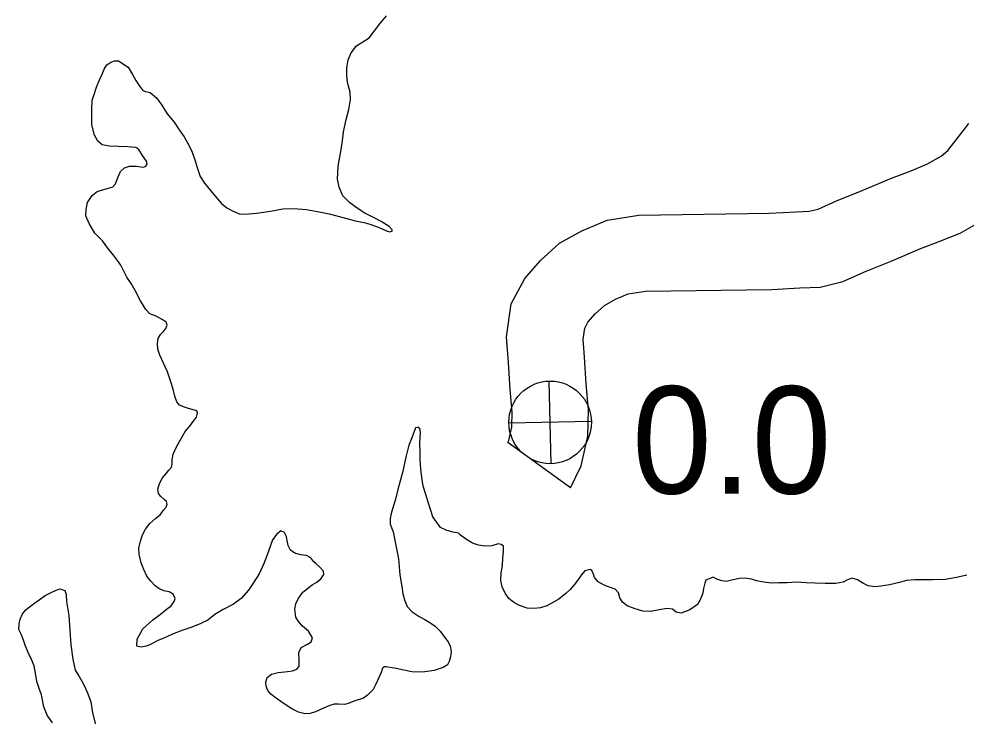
# Model space of a CAD drawing. Extents: x -939622 to -934222, y 1383701 to 1385301.
# Drawn here: x -936470.01 to -936458.82, y 1384694.21 to 1384702.44 of the extents above; entities that cross this region are included whole.
import ezdxf

# ---------------------------------------------------------------- set-up
doc = ezdxf.new("R2010")
doc.units = 0
for name, color, linetype in [('Level 10', 7, 'Continuous'), ('Level 25', 7, 'Continuous'), ('Level 26', 7, 'Continuous'), ('Level 9', 7, 'Continuous')]:
    doc.layers.add(name, color=color, linetype=linetype)

msp = doc.modelspace()

# ---------------------------------------------------------------- linework, layer by layer
at = {"layer": 'Level 10'}
for points in [[(-936463.494, 1384696.904), (-936464.233, 1384697.439), (-936464.221, 1384697.463), (-936464.185, 1384697.625), (-936464.181, 1384697.8), (-936464.204, 1384698.065), (-936464.224, 1384698.385), (-936464.249, 1384698.69), (-936464.192, 1384699.078), (-936464.033, 1384699.376), (-936463.845, 1384699.591), (-936463.621, 1384699.794), (-936463.359, 1384699.941), (-936463.06, 1384700.068), (-936462.684, 1384700.127), (-936461.144, 1384700.149), (-936460.823, 1384700.166), (-936460.672, 1384700.172), (-936460.566, 1384700.198), (-936460.349, 1384700.293), (-936460.045, 1384700.416), (-936459.7, 1384700.561), (-936459.48, 1384700.646), (-936459.283, 1384700.726), (-936459.112, 1384700.823), (-936459.035, 1384700.891), (-936458.92, 1384701.033), (-936458.786, 1384701.21)], [(-936463.494, 1384696.904), (-936463.365, 1384697.163), (-936463.288, 1384697.516), (-936463.28, 1384697.828), (-936463.307, 1384698.133), (-936463.326, 1384698.45), (-936463.344, 1384698.661), (-936463.324, 1384698.792), (-936463.288, 1384698.861), (-936463.202, 1384698.959), (-936463.091, 1384699.059), (-936462.962, 1384699.132), (-936462.81, 1384699.196), (-936462.606, 1384699.228), (-936461.115, 1384699.249), (-936460.783, 1384699.267), (-936460.544, 1384699.276), (-936460.274, 1384699.343), (-936459.999, 1384699.464), (-936459.702, 1384699.584), (-936459.364, 1384699.726), (-936459.15, 1384699.809), (-936458.889, 1384699.914), (-936458.587, 1384700.087)]]:
    msp.add_lwpolyline(points, dxfattribs=at)
at = {"layer": 'Level 26'}
for p, q in [((-936463.722, 1384697.19), (-936463.744, 1384698.166)), ((-936463.245, 1384697.689), (-936464.221, 1384697.667))]:
    msp.add_line(p, q, dxfattribs=at)
msp.add_circle((-936463.733, 1384697.678), 0.488, dxfattribs=at)
at = {"layer": 'Level 9'}
for points in [[(-936466.034, 1384700.06), (-936465.916, 1384700.036), (-936465.853, 1384700.016), (-936465.783, 1384699.991), (-936465.71, 1384699.959), (-936465.668, 1384699.939), (-936465.628, 1384699.928), (-936465.599, 1384699.938), (-936465.599, 1384699.953), (-936465.633, 1384699.991), (-936465.731, 1384700.049), (-936465.813, 1384700.095), (-936465.922, 1384700.15), (-936466.023, 1384700.216), (-936466.105, 1384700.275), (-936466.182, 1384700.354), (-936466.227, 1384700.458), (-936466.244, 1384700.551), (-936466.236, 1384700.705), (-936466.215, 1384700.835), (-936466.191, 1384700.97), (-936466.174, 1384701.109), (-936466.141, 1384701.254), (-936466.111, 1384701.372), (-936466.09, 1384701.493), (-936466.096, 1384701.58), (-936466.125, 1384701.694), (-936466.133, 1384701.781), (-936466.133, 1384701.865), (-936466.12, 1384701.962), (-936466.083, 1384702.041), (-936466.022, 1384702.124), (-936465.871, 1384702.221), (-936465.746, 1384702.386), (-936465.665, 1384702.481)], [(-936468.221, 1384698.181), (-936468.253, 1384698.274), (-936468.3, 1384698.378), (-936468.345, 1384698.47), (-936468.367, 1384698.542), (-936468.372, 1384698.608), (-936468.362, 1384698.668), (-936468.336, 1384698.714), (-936468.298, 1384698.754), (-936468.274, 1384698.785), (-936468.257, 1384698.827), (-936468.27, 1384698.863), (-936468.316, 1384698.892), (-936468.389, 1384698.932), (-936468.462, 1384698.961), (-936468.511, 1384699.011), (-936468.571, 1384699.114), (-936468.637, 1384699.236), (-936468.684, 1384699.319), (-936468.734, 1384699.393), (-936468.778, 1384699.479), (-936468.806, 1384699.533), (-936468.844, 1384699.589), (-936468.893, 1384699.654), (-936468.958, 1384699.737), (-936469.023, 1384699.822), (-936469.11, 1384699.914), (-936469.179, 1384700.026), (-936469.217, 1384700.119), (-936469.216, 1384700.191), (-936469.2, 1384700.275), (-936469.145, 1384700.358), (-936469.083, 1384700.405), (-936469.023, 1384700.424), (-936468.952, 1384700.444), (-936468.898, 1384700.46), (-936468.869, 1384700.494), (-936468.852, 1384700.537), (-936468.835, 1384700.579), (-936468.81, 1384700.64), (-936468.763, 1384700.683), (-936468.703, 1384700.706), (-936468.619, 1384700.705), (-936468.541, 1384700.694), (-936468.514, 1384700.701), (-936468.493, 1384700.723), (-936468.503, 1384700.765), (-936468.547, 1384700.83), (-936468.594, 1384700.901), (-936468.627, 1384700.924), (-936468.724, 1384700.934), (-936468.835, 1384700.937), (-936468.94, 1384700.941), (-936469.024, 1384700.957), (-936469.077, 1384701), (-936469.117, 1384701.069), (-936469.147, 1384701.191), (-936469.149, 1384701.375), (-936469.143, 1384701.483), (-936469.12, 1384701.55), (-936469.092, 1384701.638), (-936469.058, 1384701.723), (-936469.027, 1384701.79), (-936469.002, 1384701.851), (-936468.97, 1384701.902), (-936468.923, 1384701.934), (-936468.881, 1384701.947), (-936468.833, 1384701.948), (-936468.72, 1384701.875), (-936468.667, 1384701.786), (-936468.629, 1384701.715), (-936468.582, 1384701.644), (-936468.545, 1384701.597), (-936468.515, 1384701.585), (-936468.46, 1384701.575), (-936468.384, 1384701.51), (-936468.319, 1384701.425), (-936468.256, 1384701.324), (-936468.176, 1384701.224), (-936468.123, 1384701.147), (-936468.057, 1384701.049), (-936468.001, 1384700.954), (-936467.963, 1384700.868), (-936467.931, 1384700.778), (-936467.904, 1384700.689), (-936467.866, 1384700.584), (-936467.816, 1384700.504), (-936467.71, 1384700.374), (-936467.615, 1384700.265), (-936467.553, 1384700.213), (-936467.487, 1384700.178), (-936467.405, 1384700.141), (-936467.338, 1384700.137), (-936467.201, 1384700.149), (-936467.036, 1384700.171), (-936466.89, 1384700.199), (-936466.764, 1384700.205), (-936466.61, 1384700.193), (-936466.463, 1384700.164), (-936466.345, 1384700.14), (-936466.034, 1384700.06)], [(-936466.738, 1384695.377), (-936466.749, 1384695.47), (-936466.738, 1384695.534), (-936466.71, 1384695.594), (-936466.655, 1384695.674), (-936466.546, 1384695.758), (-936466.49, 1384695.789), (-936466.437, 1384695.833), (-936466.405, 1384695.882), (-936466.409, 1384695.921), (-936466.452, 1384695.968), (-936466.501, 1384696.009), (-936466.523, 1384696.032), (-936466.56, 1384696.076), (-936466.611, 1384696.105), (-936466.681, 1384696.113), (-936466.75, 1384696.132), (-936466.802, 1384696.17), (-936466.827, 1384696.223), (-936466.838, 1384696.283), (-936466.848, 1384696.331), (-936466.87, 1384696.376), (-936466.913, 1384696.396), (-936466.963, 1384696.358), (-936467.012, 1384696.291), (-936467.06, 1384696.155), (-936467.111, 1384696.018), (-936467.17, 1384695.89), (-936467.234, 1384695.789), (-936467.298, 1384695.695), (-936467.385, 1384695.599), (-936467.474, 1384695.531), (-936467.595, 1384695.468), (-936467.693, 1384695.408), (-936467.778, 1384695.34), (-936467.861, 1384695.302), (-936467.965, 1384695.26), (-936468.072, 1384695.222), (-936468.194, 1384695.177), (-936468.298, 1384695.129), (-936468.369, 1384695.1), (-936468.455, 1384695.056), (-936468.506, 1384695.034), (-936468.563, 1384695.021), (-936468.614, 1384695.034), (-936468.61, 1384695.119), (-936468.544, 1384695.241), (-936468.432, 1384695.343), (-936468.338, 1384695.414), (-936468.27, 1384695.467), (-936468.212, 1384695.51), (-936468.174, 1384695.562), (-936468.163, 1384695.596), (-936468.185, 1384695.649), (-936468.234, 1384695.675), (-936468.297, 1384695.689), (-936468.355, 1384695.714), (-936468.401, 1384695.749), (-936468.45, 1384695.802), (-936468.496, 1384695.861), (-936468.534, 1384695.942), (-936468.563, 1384696.019), (-936468.59, 1384696.121), (-936468.592, 1384696.193), (-936468.573, 1384696.275), (-936468.547, 1384696.35), (-936468.513, 1384696.417), (-936468.461, 1384696.482), (-936468.396, 1384696.541), (-936468.34, 1384696.587), (-936468.299, 1384696.639), (-936468.27, 1384696.676), (-936468.256, 1384696.712), (-936468.266, 1384696.742), (-936468.294, 1384696.766), (-936468.333, 1384696.801), (-936468.358, 1384696.839), (-936468.366, 1384696.887), (-936468.346, 1384696.954), (-936468.312, 1384697.021), (-936468.265, 1384697.079), (-936468.236, 1384697.113), (-936468.207, 1384697.147), (-936468.199, 1384697.189), (-936468.2, 1384697.234), (-936468.187, 1384697.301), (-936468.147, 1384697.389), (-936468.046, 1384697.569), (-936467.997, 1384697.627), (-936467.947, 1384697.692), (-936467.909, 1384697.741), (-936467.899, 1384697.786), (-936467.908, 1384697.813), (-936467.935, 1384697.821), (-936468.005, 1384697.841), (-936468.066, 1384697.86), (-936468.111, 1384697.88), (-936468.145, 1384697.921), (-936468.165, 1384697.987), (-936468.185, 1384698.071), (-936468.221, 1384698.181)], [(-936464.817, 1384696.371), (-936464.877, 1384696.382), (-936464.953, 1384696.401), (-936465.029, 1384696.435), (-936465.119, 1384696.562), (-936465.168, 1384696.723), (-936465.201, 1384696.825), (-936465.233, 1384696.923), (-936465.248, 1384697.025), (-936465.259, 1384697.127), (-936465.268, 1384697.238), (-936465.27, 1384697.332), (-936465.272, 1384697.425), (-936465.268, 1384697.506), (-936465.263, 1384697.545), (-936465.268, 1384697.596), (-936465.289, 1384697.623), (-936465.322, 1384697.613), (-936465.367, 1384697.495), (-936465.404, 1384697.407), (-936465.434, 1384697.283), (-936465.477, 1384697.086), (-936465.532, 1384696.886), (-936465.559, 1384696.771), (-936465.59, 1384696.668), (-936465.609, 1384696.602), (-936465.623, 1384696.538), (-936465.624, 1384696.475), (-936465.589, 1384696.385), (-936465.524, 1384696.065), (-936465.507, 1384695.879), (-936465.483, 1384695.741), (-936465.472, 1384695.651), (-936465.455, 1384695.58), (-936465.423, 1384695.502), (-936465.361, 1384695.44), (-936465.279, 1384695.385), (-936465.212, 1384695.348), (-936465.154, 1384695.316), (-936465.09, 1384695.272), (-936465.032, 1384695.211), (-936464.979, 1384695.14), (-936464.939, 1384695.087), (-936464.913, 1384695.033), (-936464.903, 1384694.973), (-936464.91, 1384694.907), (-936464.924, 1384694.852), (-936464.947, 1384694.813), (-936464.997, 1384694.781), (-936465.101, 1384694.746), (-936465.239, 1384694.727), (-936465.365, 1384694.733), (-936465.462, 1384694.752), (-936465.552, 1384694.771), (-936465.6, 1384694.779), (-936465.651, 1384694.787), (-936465.67, 1384694.789), (-936465.688, 1384694.789), (-936465.708, 1384694.779), (-936465.717, 1384694.764), (-936465.728, 1384694.725), (-936465.791, 1384694.585), (-936465.825, 1384694.521), (-936465.889, 1384694.456), (-936465.939, 1384694.419), (-936465.972, 1384694.409), (-936466.041, 1384694.389), (-936466.109, 1384694.361), (-936466.16, 1384694.344), (-936466.235, 1384694.348), (-936466.283, 1384694.35), (-936466.337, 1384694.334), (-936466.411, 1384694.302), (-936466.506, 1384694.258), (-936466.568, 1384694.241), (-936466.628, 1384694.234), (-936466.704, 1384694.253), (-936466.783, 1384694.293), (-936466.886, 1384694.36), (-936466.981, 1384694.427), (-936467.033, 1384694.468), (-936467.067, 1384694.509), (-936467.087, 1384694.563), (-936467.091, 1384694.611), (-936467.077, 1384694.665), (-936467.024, 1384694.703), (-936466.946, 1384694.722), (-936466.836, 1384694.734), (-936466.776, 1384694.742), (-936466.725, 1384694.764), (-936466.696, 1384694.795), (-936466.698, 1384694.864), (-936466.7, 1384694.96), (-936466.675, 1384695.018), (-936466.601, 1384695.059), (-936466.556, 1384695.087), (-936466.542, 1384695.132), (-936466.586, 1384695.212), (-936466.657, 1384695.271), (-936466.706, 1384695.324), (-936466.738, 1384695.377)], [(-936458.808, 1384695.875), (-936458.93, 1384695.845), (-936459.065, 1384695.823), (-936459.212, 1384695.817), (-936459.332, 1384695.817), (-936459.425, 1384695.818), (-936459.524, 1384695.809), (-936459.607, 1384695.786), (-936459.724, 1384695.759), (-936459.825, 1384695.742), (-936459.894, 1384695.734), (-936459.976, 1384695.747), (-936460.039, 1384695.779), (-936460.103, 1384695.819), (-936460.17, 1384695.839), (-936460.229, 1384695.813), (-936460.271, 1384695.791), (-936460.357, 1384695.774), (-936460.483, 1384695.774), (-936460.607, 1384695.777), (-936460.709, 1384695.781), (-936460.82, 1384695.79), (-936460.934, 1384695.784), (-936461.03, 1384695.782), (-936461.117, 1384695.78), (-936461.213, 1384695.79), (-936461.295, 1384695.806), (-936461.355, 1384695.825), (-936461.427, 1384695.836), (-936461.496, 1384695.834), (-936461.589, 1384695.814), (-936461.655, 1384695.8), (-936461.706, 1384695.805), (-936461.763, 1384695.825), (-936461.806, 1384695.848), (-936461.892, 1384695.816), (-936461.906, 1384695.779), (-936461.92, 1384695.716), (-936461.927, 1384695.661), (-936461.961, 1384695.582), (-936461.993, 1384695.527), (-936462.081, 1384695.462), (-936462.183, 1384695.423), (-936462.243, 1384695.437), (-936462.289, 1384695.472), (-936462.355, 1384695.48), (-936462.445, 1384695.462), (-936462.546, 1384695.445), (-936462.639, 1384695.449), (-936462.727, 1384695.474), (-936462.821, 1384695.51), (-936462.876, 1384695.554), (-936462.91, 1384695.605), (-936462.927, 1384695.664), (-936462.964, 1384695.709), (-936463.043, 1384695.737), (-936463.094, 1384695.754), (-936463.164, 1384695.794), (-936463.207, 1384695.844), (-936463.22, 1384695.883), (-936463.24, 1384695.928), (-936463.261, 1384695.942), (-936463.323, 1384695.923), (-936463.367, 1384695.873), (-936463.408, 1384695.809), (-936463.448, 1384695.76), (-936463.498, 1384695.705), (-936463.548, 1384695.658), (-936463.63, 1384695.59), (-936463.695, 1384695.553), (-936463.772, 1384695.512), (-936463.847, 1384695.489), (-936463.922, 1384695.478), (-936464.006, 1384695.485), (-936464.094, 1384695.513), (-936464.161, 1384695.55), (-936464.222, 1384695.597), (-936464.265, 1384695.659), (-936464.3, 1384695.734), (-936464.314, 1384695.811), (-936464.313, 1384695.899), (-936464.297, 1384695.986), (-936464.291, 1384696.077), (-936464.284, 1384696.152), (-936464.282, 1384696.215), (-936464.313, 1384696.236), (-936464.346, 1384696.244), (-936464.42, 1384696.221), (-936464.507, 1384696.216), (-936464.58, 1384696.226), (-936464.652, 1384696.252), (-936464.731, 1384696.301), (-936464.79, 1384696.345), (-936464.817, 1384696.371)], [(-936470.009, 1384695.232), (-936470.004, 1384695.299), (-936469.993, 1384695.353), (-936469.968, 1384695.417), (-936469.924, 1384695.469), (-936469.854, 1384695.522), (-936469.768, 1384695.581), (-936469.697, 1384695.631), (-936469.635, 1384695.666), (-936469.57, 1384695.694), (-936469.525, 1384695.71), (-936469.468, 1384695.691), (-936469.451, 1384695.643), (-936469.446, 1384695.562), (-936469.418, 1384695.397), (-936469.395, 1384695.049), (-936469.373, 1384694.881), (-936469.345, 1384694.752), (-936469.298, 1384694.678), (-936469.248, 1384694.595), (-936469.198, 1384694.485), (-936469.159, 1384694.377), (-936469.141, 1384694.246), (-936469.094, 1384694.063)], [(-936469.716, 1384694.316), (-936469.743, 1384694.46), (-936469.769, 1384694.534), (-936469.798, 1384694.618), (-936469.813, 1384694.714), (-936469.83, 1384694.804), (-936469.862, 1384694.878), (-936469.9, 1384694.961), (-936469.935, 1384695.045), (-936469.954, 1384695.107), (-936469.977, 1384695.17), (-936470.009, 1384695.232)], [(-936469.612, 1384694.129), (-936469.674, 1384694.221), (-936469.716, 1384694.316)]]:
    msp.add_lwpolyline(points, dxfattribs=at)

# ---------------------------------------------------------------- texts
at = {"layer": 'Level 25'}
msp.add_text('0.0', height=1.2672, dxfattribs=at).set_placement((-936462.765, 1384696.837))

doc.saveas('drawing.dxf')
